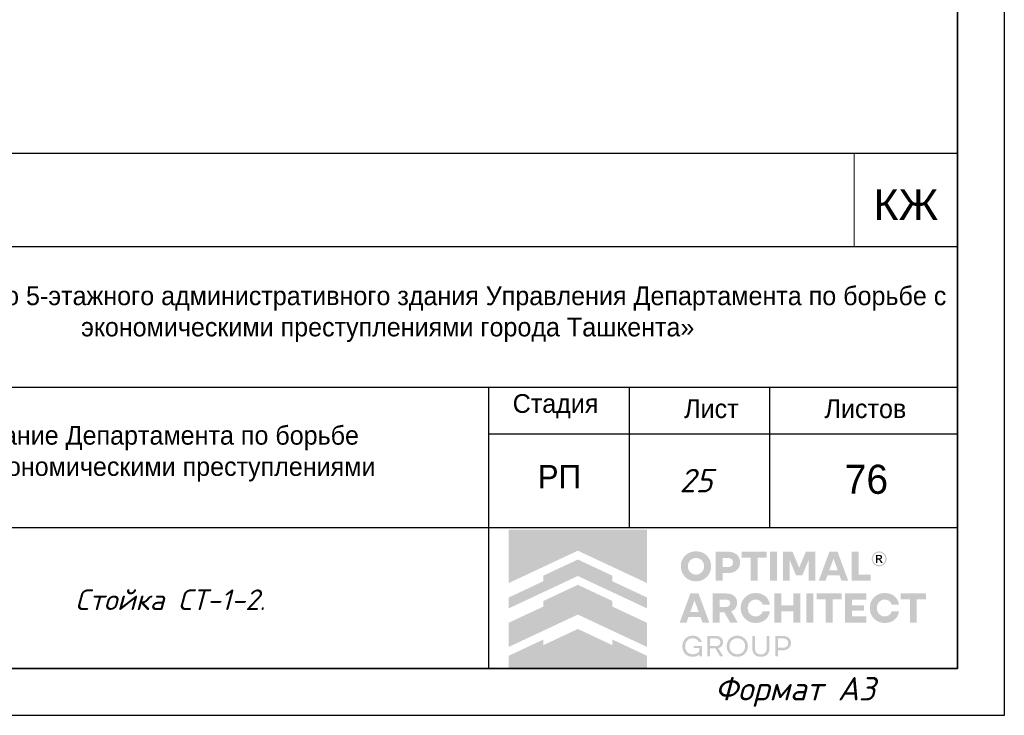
# Model space of a CAD drawing. Header units: millimetres. Extents: x -33345 to 4712671, y -3392 to 121473.
# Tile 296 of 656: x 1625453 to 1635956, y 44501 to 51926. Entities that reach past the tile are written whole.
import ezdxf

# ---------------------------------------------------------------- set-up
doc = ezdxf.new("R2010")
doc.units = ezdxf.units.MM
doc.layers.add('_линия', color=7, linetype='Continuous')
doc.layers.add('Текст', color=7, linetype='Continuous', lineweight=20)
doc.styles.add('_text', font='isocpeui.ttf')
doc.styles.add('ISOCPEUR', font='isocpeui.ttf', dxfattribs={"height": 300})
doc.styles.get("Standard").update_dxf_attribs({"font": 'arial.ttf'})
doc.styles.add('X-U-RW-01$0$StyleROMANS', font='GOTHIC.TTF')
doc.styles.add('Конструктор', font='isocpeui.ttf', dxfattribs={"height": 200})

# ---------------------------------------------------------------- blocks, each defined once
blk = doc.blocks.new('awertgre')
at = {"ltscale": 20}
blk.add_lwpolyline([(-49481172, 24226618), (-49439172, 24226618), (-49439172, 24196918), (-49481172, 24196918)], close=True, dxfattribs=at)
at = {"lineweight": 35}
blk.add_lwpolyline([(-49479172, 24226118), (-49439672, 24226118), (-49439672, 24197418), (-49479172, 24197418)], close=True, dxfattribs=at)
at = {"ltscale": 20, "insert": (-49442261, 24197327), "char_height": 250, "width": 9347.37, "attachment_point": 1, "style": 'ISOCPEUR'}
blk.add_mtext('Формат А3', dxfattribs=at)
blk = doc.blocks.new('logo')
at = {"true_color": 0x90e0ed}
h = blk.add_hatch(color=141, dxfattribs=at)
h.dxf.hatch_style = 1
h.paths.add_polyline_path([(5.672, 5.668), (0.009, 5.668), (0.009, 3.483), (1.425, 4.147), (2.84, 4.81), (4.256, 4.147), (5.672, 3.483)])
at = {"true_color": 0x1f2877}
h = blk.add_hatch(color=166, dxfattribs=at)
h.dxf.hatch_style = 1
h.paths.add_polyline_path([(2.84, 4.449), (1.425, 3.786), (1.425, 3.558), (0.009, 2.894), (0.009, 2.448), (1.425, 3.112), (2.84, 3.775), (4.256, 3.112), (5.672, 2.448), (5.672, 2.894), (4.256, 3.558), (4.256, 3.786)])
h.paths.add_polyline_path([(2.84, 3.415), (1.425, 2.751), (1.425, 2.523), (0.009, 1.86), (0.009, 0.873), (1.425, 1.536), (2.84, 2.199), (4.256, 1.536), (5.672, 0.873), (5.672, 1.86), (4.256, 2.523), (4.256, 2.751)])
h.paths.add_polyline_path([(2.84, 1.611), (1.425, 0.947), (1.425, 1.176), (0.009, 0.512), (0.009, 0.005), (5.672, 0.005), (5.672, 0.512), (4.256, 1.176), (4.256, 0.947)])
at = {"true_color": 0x212121}
h = blk.add_hatch(color=250, dxfattribs=at)
h.dxf.hatch_style = 1
h.paths.add_polyline_path([(8.107, 4.61), (8.086, 4.63), (8.064, 4.649), (8.041, 4.667), (8.017, 4.683), (7.992, 4.699), (7.967, 4.713), (7.94, 4.726), (7.912, 4.738), (7.884, 4.749), (7.855, 4.759), (7.825, 4.766), (7.795, 4.773), (7.763, 4.778), (7.732, 4.782), (7.7, 4.784), (7.667, 4.785), (7.634, 4.784), (7.602, 4.782), (7.571, 4.778), (7.54, 4.773), (7.51, 4.766), (7.48, 4.758), (7.451, 4.749), (7.422, 4.738), (7.394, 4.725), (7.367, 4.712), (7.341, 4.697), (7.316, 4.682), (7.292, 4.665), (7.269, 4.648), (7.247, 4.629), (7.226, 4.609), (7.206, 4.588), (7.187, 4.566), (7.169, 4.544), (7.153, 4.52), (7.137, 4.495), (7.122, 4.47), (7.109, 4.443), (7.097, 4.416), (7.086, 4.387), (7.076, 4.359), (7.068, 4.329), (7.061, 4.299), (7.056, 4.268), (7.053, 4.237), (7.05, 4.205), (7.05, 4.173), (7.05, 4.14), (7.053, 4.108), (7.056, 4.077), (7.061, 4.047), (7.068, 4.016), (7.076, 3.987), (7.086, 3.958), (7.097, 3.93), (7.109, 3.903), (7.122, 3.876), (7.137, 3.85), (7.153, 3.826), (7.169, 3.802), (7.187, 3.779), (7.206, 3.757), (7.226, 3.736), (7.247, 3.716), (7.269, 3.697), (7.292, 3.679), (7.316, 3.662), (7.341, 3.647), (7.367, 3.633), (7.394, 3.619), (7.422, 3.607), (7.451, 3.596), (7.48, 3.587), (7.51, 3.579), (7.54, 3.573), (7.571, 3.568), (7.602, 3.564), (7.634, 3.562), (7.667, 3.561), (7.7, 3.562), (7.732, 3.564), (7.763, 3.568), (7.795, 3.573), (7.825, 3.579), (7.855, 3.587), (7.884, 3.596), (7.912, 3.607), (7.94, 3.619), (7.967, 3.633), (7.992, 3.647), (8.017, 3.662), (8.041, 3.679), (8.064, 3.697), (8.086, 3.716), (8.107, 3.736), (8.127, 3.757), (8.146, 3.779), (8.164, 3.802), (8.181, 3.826), (8.196, 3.85), (8.211, 3.876), (8.224, 3.903), (8.237, 3.93), (8.248, 3.958), (8.257, 3.987), (8.265, 4.016), (8.272, 4.047), (8.277, 4.077), (8.281, 4.108), (8.283, 4.14), (8.284, 4.173), (8.283, 4.205), (8.281, 4.237), (8.277, 4.268), (8.272, 4.299), (8.265, 4.329), (8.257, 4.359), (8.248, 4.387), (8.237, 4.416), (8.224, 4.443), (8.211, 4.47), (8.196, 4.495), (8.181, 4.52), (8.164, 4.544), (8.146, 4.567), (8.127, 4.589)])
h.paths.add_polyline_path([(7.841, 4.464), (7.854, 4.455), (7.867, 4.446), (7.879, 4.436), (7.891, 4.426), (7.902, 4.415), (7.913, 4.403), (7.923, 4.391), (7.933, 4.379), (7.942, 4.366), (7.95, 4.352), (7.958, 4.338), (7.965, 4.324), (7.972, 4.308), (7.977, 4.293), (7.982, 4.277), (7.987, 4.261), (7.99, 4.244), (7.993, 4.228), (7.995, 4.21), (7.996, 4.193), (7.996, 4.175), (7.996, 4.157), (7.995, 4.139), (7.993, 4.121), (7.99, 4.104), (7.987, 4.088), (7.982, 4.071), (7.977, 4.055), (7.972, 4.039), (7.965, 4.024), (7.958, 4.009), (7.95, 3.994), (7.942, 3.981), (7.933, 3.967), (7.923, 3.955), (7.913, 3.942), (7.902, 3.931), (7.891, 3.92), (7.879, 3.909), (7.867, 3.9), (7.854, 3.891), (7.841, 3.882), (7.827, 3.874), (7.813, 3.867), (7.798, 3.86), (7.783, 3.854), (7.767, 3.849), (7.751, 3.844), (7.735, 3.841), (7.718, 3.838), (7.701, 3.836), (7.684, 3.835), (7.667, 3.834), (7.649, 3.835), (7.632, 3.836), (7.615, 3.838), (7.598, 3.841), (7.582, 3.844), (7.566, 3.849), (7.551, 3.854), (7.535, 3.86), (7.521, 3.867), (7.506, 3.874), (7.492, 3.882), (7.479, 3.891), (7.466, 3.9), (7.454, 3.909), (7.442, 3.92), (7.431, 3.931), (7.42, 3.942), (7.41, 3.955), (7.4, 3.967), (7.391, 3.981), (7.383, 3.994), (7.375, 4.009), (7.368, 4.024), (7.362, 4.039), (7.356, 4.055), (7.351, 4.071), (7.347, 4.088), (7.343, 4.104), (7.34, 4.121), (7.338, 4.139), (7.337, 4.157), (7.337, 4.175), (7.337, 4.193), (7.338, 4.21), (7.34, 4.228), (7.343, 4.244), (7.347, 4.261), (7.351, 4.277), (7.356, 4.293), (7.362, 4.308), (7.368, 4.324), (7.375, 4.338), (7.383, 4.352), (7.391, 4.366), (7.4, 4.379), (7.41, 4.391), (7.42, 4.403), (7.431, 4.415), (7.442, 4.426), (7.454, 4.436), (7.466, 4.446), (7.479, 4.455), (7.492, 4.464), (7.506, 4.472), (7.521, 4.479), (7.535, 4.486), (7.551, 4.492), (7.566, 4.497), (7.582, 4.501), (7.598, 4.505), (7.615, 4.508), (7.632, 4.51), (7.649, 4.511), (7.667, 4.511), (7.684, 4.511), (7.701, 4.51), (7.718, 4.508), (7.735, 4.505), (7.751, 4.501), (7.767, 4.497), (7.783, 4.492), (7.798, 4.486), (7.813, 4.479), (7.827, 4.472)], flags=16)
h.paths.add_polyline_path([(9.335, 4.648), (9.319, 4.662), (9.301, 4.675), (9.283, 4.687), (9.264, 4.698), (9.245, 4.709), (9.224, 4.719), (9.203, 4.728), (9.181, 4.736), (9.158, 4.743), (9.134, 4.749), (9.11, 4.755), (9.085, 4.759), (9.059, 4.762), (9.032, 4.765), (9.005, 4.766), (8.977, 4.767), (8.47, 4.767), (8.47, 3.579), (8.75, 3.579), (8.75, 3.898), (8.977, 3.898), (9.005, 3.898), (9.032, 3.9), (9.059, 3.902), (9.085, 3.906), (9.11, 3.91), (9.134, 3.915), (9.158, 3.921), (9.181, 3.928), (9.203, 3.936), (9.224, 3.945), (9.245, 3.954), (9.264, 3.965), (9.283, 3.976), (9.301, 3.988), (9.319, 4.001), (9.335, 4.014), (9.35, 4.029), (9.365, 4.044), (9.379, 4.059), (9.391, 4.076), (9.403, 4.093), (9.414, 4.111), (9.424, 4.13), (9.432, 4.15), (9.44, 4.17), (9.447, 4.191), (9.453, 4.212), (9.458, 4.234), (9.461, 4.257), (9.464, 4.28), (9.466, 4.304), (9.466, 4.329), (9.466, 4.353), (9.464, 4.377), (9.461, 4.401), (9.458, 4.424), (9.453, 4.446), (9.447, 4.468), (9.44, 4.489), (9.432, 4.51), (9.424, 4.53), (9.414, 4.549), (9.403, 4.567), (9.391, 4.585), (9.379, 4.602), (9.365, 4.618), (9.35, 4.633)])
h.paths.add_polyline_path([(8.75, 4.511), (8.959, 4.511), (8.984, 4.511), (9.008, 4.508), (9.031, 4.505), (9.052, 4.499), (9.071, 4.492), (9.09, 4.484), (9.106, 4.474), (9.121, 4.463), (9.135, 4.45), (9.147, 4.436), (9.156, 4.421), (9.165, 4.404), (9.171, 4.387), (9.175, 4.368), (9.178, 4.348), (9.179, 4.327), (9.178, 4.306), (9.175, 4.287), (9.171, 4.268), (9.165, 4.251), (9.156, 4.235), (9.147, 4.22), (9.135, 4.206), (9.121, 4.193), (9.106, 4.182), (9.09, 4.172), (9.071, 4.164), (9.052, 4.157), (9.031, 4.151), (9.008, 4.148), (8.984, 4.145), (8.959, 4.144), (8.75, 4.144)], flags=16)
h.paths.add_polyline_path([(10.558, 4.767), (9.528, 4.767), (9.528, 4.529), (9.904, 4.529), (9.904, 3.579), (10.182, 3.579), (10.182, 4.529), (10.558, 4.529)])
h.paths.add_polyline_path([(10.975, 4.767), (10.695, 4.767), (10.695, 3.579), (10.975, 3.579)])
h.paths.add_polyline_path([(11.611, 4.767), (11.223, 4.767), (11.223, 3.579), (11.498, 3.579), (11.498, 4.426), (11.751, 3.806), (12.012, 3.806), (12.267, 4.426), (12.267, 3.579), (12.542, 3.579), (12.542, 4.767), (12.154, 4.767), (11.882, 4.116)])
h.paths.add_polyline_path([(13.451, 4.767), (13.116, 4.767), (12.68, 3.579), (12.959, 3.579), (13.038, 3.799), (13.529, 3.799), (13.609, 3.579), (13.888, 3.579)])
h.paths.add_polyline_path([(13.285, 4.487), (13.457, 4.01), (13.111, 4.01)], flags=16)
h.paths.add_polyline_path([(14.306, 4.767), (14.026, 4.767), (14.026, 3.579), (14.808, 3.579), (14.808, 3.827), (14.306, 3.827)])
h.paths.add_polyline_path([(15.871, 2.84), (15.857, 2.86), (15.841, 2.879), (15.825, 2.898), (15.808, 2.916), (15.79, 2.933), (15.771, 2.949), (15.752, 2.964), (15.731, 2.978), (15.71, 2.992), (15.688, 3.004), (15.666, 3.016), (15.643, 3.027), (15.619, 3.037), (15.594, 3.046), (15.569, 3.053), (15.543, 3.06), (15.516, 3.066), (15.49, 3.071), (15.462, 3.074), (15.434, 3.077), (15.406, 3.079), (15.377, 3.079), (15.344, 3.078), (15.312, 3.076), (15.281, 3.072), (15.25, 3.067), (15.22, 3.061), (15.191, 3.052), (15.162, 3.043), (15.134, 3.031), (15.106, 3.019), (15.08, 3.005), (15.054, 2.991), (15.03, 2.975), (15.006, 2.958), (14.984, 2.94), (14.962, 2.921), (14.942, 2.901), (14.922, 2.88), (14.903, 2.858), (14.886, 2.835), (14.869, 2.811), (14.854, 2.787), (14.84, 2.761), (14.827, 2.734), (14.815, 2.707), (14.804, 2.679), (14.795, 2.65), (14.787, 2.621), (14.78, 2.591), (14.775, 2.561), (14.772, 2.53), (14.769, 2.499), (14.769, 2.468), (14.769, 2.436), (14.772, 2.405), (14.775, 2.374), (14.78, 2.344), (14.787, 2.314), (14.795, 2.285), (14.804, 2.256), (14.815, 2.228), (14.827, 2.201), (14.84, 2.174), (14.854, 2.149), (14.869, 2.124), (14.886, 2.1), (14.903, 2.077), (14.922, 2.055), (14.942, 2.034), (14.962, 2.014), (14.984, 1.995), (15.006, 1.977), (15.03, 1.96), (15.054, 1.945), (15.08, 1.93), (15.106, 1.916), (15.134, 1.904), (15.162, 1.893), (15.191, 1.883), (15.22, 1.875), (15.25, 1.868), (15.281, 1.863), (15.312, 1.859), (15.344, 1.857), (15.377, 1.856), (15.406, 1.856), (15.434, 1.858), (15.462, 1.861), (15.49, 1.864), (15.516, 1.869), (15.543, 1.875), (15.569, 1.882), (15.594, 1.89), (15.619, 1.898), (15.643, 1.908), (15.666, 1.919), (15.688, 1.931), (15.71, 1.943), (15.731, 1.957), (15.752, 1.971), (15.771, 1.986), (15.79, 2.002), (15.808, 2.019), (15.825, 2.037), (15.841, 2.056), (15.857, 2.075), (15.871, 2.096), (15.885, 2.117), (15.898, 2.139), (15.91, 2.161), (15.921, 2.185), (15.93, 2.209), (15.939, 2.233), (15.947, 2.259), (15.953, 2.284), (15.959, 2.311), (15.964, 2.338), (15.668, 2.338), (15.659, 2.314), (15.649, 2.291), (15.638, 2.269), (15.625, 2.249), (15.61, 2.23), (15.594, 2.213), (15.576, 2.196), (15.557, 2.181), (15.536, 2.168), (15.515, 2.156), (15.493, 2.146), (15.471, 2.138), (15.448, 2.132), (15.424, 2.127), (15.4, 2.125), (15.375, 2.124), (15.358, 2.124), (15.342, 2.125), (15.326, 2.127), (15.31, 2.13), (15.294, 2.134), (15.279, 2.139), (15.264, 2.144), (15.249, 2.15), (15.235, 2.157), (15.221, 2.165), (15.207, 2.173), (15.195, 2.182), (15.182, 2.191), (15.17, 2.201), (15.159, 2.212), (15.148, 2.223), (15.138, 2.235), (15.128, 2.247), (15.119, 2.26), (15.11, 2.273), (15.102, 2.287), (15.094, 2.302), (15.087, 2.316), (15.081, 2.332), (15.075, 2.348), (15.07, 2.364), (15.066, 2.381), (15.062, 2.397), (15.059, 2.414), (15.057, 2.432), (15.056, 2.45), (15.056, 2.468), (15.056, 2.486), (15.057, 2.503), (15.059, 2.521), (15.062, 2.538), (15.066, 2.555), (15.07, 2.571), (15.075, 2.587), (15.081, 2.603), (15.087, 2.619), (15.094, 2.634), (15.102, 2.648), (15.11, 2.662), (15.119, 2.675), (15.128, 2.688), (15.138, 2.7), (15.148, 2.712), (15.159, 2.723), (15.17, 2.734), (15.182, 2.744), (15.195, 2.753), (15.207, 2.762), (15.221, 2.77), (15.235, 2.778), (15.249, 2.785), (15.264, 2.791), (15.279, 2.797), (15.294, 2.801), (15.31, 2.805), (15.326, 2.808), (15.342, 2.81), (15.358, 2.811), (15.375, 2.812), (15.4, 2.811), (15.424, 2.808), (15.448, 2.803), (15.471, 2.797), (15.493, 2.789), (15.515, 2.779), (15.536, 2.767), (15.557, 2.754), (15.576, 2.739), (15.594, 2.722), (15.61, 2.705), (15.625, 2.686), (15.638, 2.666), (15.649, 2.644), (15.659, 2.621), (15.668, 2.597), (15.964, 2.597), (15.959, 2.624), (15.953, 2.651), (15.947, 2.677), (15.939, 2.702), (15.93, 2.726), (15.921, 2.75), (15.91, 2.774), (15.898, 2.796), (15.885, 2.818)])
h.paths.add_polyline_path([(14.632, 3.061), (13.76, 3.061), (13.76, 1.874), (14.632, 1.874), (14.632, 2.122), (14.04, 2.122), (14.04, 2.359), (14.528, 2.359), (14.528, 2.572), (14.04, 2.572), (14.04, 2.813), (14.632, 2.813)])
h.paths.add_polyline_path([(13.624, 3.061), (12.593, 3.061), (12.593, 2.824), (12.969, 2.824), (12.969, 1.874), (13.248, 1.874), (13.248, 2.824), (13.624, 2.824)])
h.paths.add_polyline_path([(12.457, 3.061), (12.177, 3.061), (12.177, 1.874), (12.457, 1.874)])
h.paths.add_polyline_path([(11.929, 3.061), (11.648, 3.061), (11.648, 2.572), (11.147, 2.572), (11.147, 3.061), (10.867, 3.061), (10.867, 1.874), (11.147, 1.874), (11.147, 2.329), (11.648, 2.329), (11.648, 1.874), (11.929, 1.874)])
h.paths.add_polyline_path([(10.624, 2.796), (10.611, 2.818), (10.597, 2.84), (10.583, 2.86), (10.567, 2.879), (10.551, 2.898), (10.534, 2.916), (10.516, 2.933), (10.497, 2.949), (10.477, 2.964), (10.457, 2.978), (10.436, 2.992), (10.414, 3.004), (10.392, 3.016), (10.368, 3.027), (10.344, 3.037), (10.32, 3.046), (10.294, 3.053), (10.269, 3.06), (10.242, 3.066), (10.215, 3.071), (10.188, 3.074), (10.16, 3.077), (10.132, 3.079), (10.103, 3.079), (10.07, 3.078), (10.038, 3.076), (10.007, 3.072), (9.976, 3.067), (9.946, 3.061), (9.917, 3.052), (9.888, 3.043), (9.86, 3.031), (9.832, 3.019), (9.806, 3.005), (9.78, 2.991), (9.756, 2.975), (9.732, 2.958), (9.71, 2.94), (9.688, 2.921), (9.667, 2.901), (9.648, 2.88), (9.629, 2.858), (9.612, 2.835), (9.595, 2.811), (9.58, 2.787), (9.566, 2.761), (9.553, 2.734), (9.541, 2.707), (9.53, 2.679), (9.52, 2.65), (9.512, 2.621), (9.506, 2.591), (9.501, 2.561), (9.497, 2.53), (9.495, 2.499), (9.494, 2.468), (9.495, 2.436), (9.497, 2.405), (9.501, 2.374), (9.506, 2.344), (9.512, 2.314), (9.52, 2.285), (9.53, 2.256), (9.541, 2.228), (9.553, 2.201), (9.566, 2.174), (9.58, 2.149), (9.595, 2.124), (9.612, 2.1), (9.629, 2.077), (9.648, 2.055), (9.667, 2.034), (9.688, 2.014), (9.71, 1.995), (9.732, 1.977), (9.756, 1.96), (9.78, 1.945), (9.806, 1.93), (9.832, 1.916), (9.86, 1.904), (9.888, 1.893), (9.917, 1.883), (9.946, 1.875), (9.976, 1.868), (10.007, 1.863), (10.038, 1.859), (10.07, 1.857), (10.103, 1.856), (10.132, 1.856), (10.16, 1.858), (10.188, 1.861), (10.215, 1.864), (10.242, 1.869), (10.269, 1.875), (10.294, 1.882), (10.32, 1.89), (10.344, 1.898), (10.368, 1.908), (10.392, 1.919), (10.414, 1.931), (10.436, 1.943), (10.457, 1.957), (10.477, 1.971), (10.497, 1.986), (10.516, 2.002), (10.534, 2.019), (10.551, 2.037), (10.567, 2.056), (10.583, 2.075), (10.597, 2.096), (10.611, 2.117), (10.624, 2.139), (10.636, 2.161), (10.646, 2.185), (10.656, 2.209), (10.665, 2.233), (10.673, 2.259), (10.679, 2.284), (10.685, 2.311), (10.689, 2.338), (10.393, 2.338), (10.385, 2.314), (10.375, 2.291), (10.364, 2.269), (10.351, 2.249), (10.336, 2.23), (10.32, 2.213), (10.302, 2.196), (10.282, 2.181), (10.262, 2.168), (10.241, 2.156), (10.219, 2.146), (10.197, 2.138), (10.174, 2.132), (10.15, 2.127), (10.126, 2.125), (10.101, 2.124), (10.084, 2.124), (10.068, 2.125), (10.052, 2.127), (10.036, 2.13), (10.02, 2.134), (10.005, 2.139), (9.99, 2.144), (9.975, 2.15), (9.961, 2.157), (9.947, 2.165), (9.933, 2.173), (9.92, 2.182), (9.908, 2.191), (9.896, 2.201), (9.885, 2.212), (9.874, 2.223), (9.864, 2.235), (9.854, 2.247), (9.844, 2.26), (9.836, 2.273), (9.828, 2.287), (9.82, 2.302), (9.813, 2.316), (9.806, 2.332), (9.801, 2.348), (9.796, 2.364), (9.791, 2.381), (9.788, 2.397), (9.785, 2.414), (9.783, 2.432), (9.782, 2.45), (9.782, 2.468), (9.782, 2.486), (9.783, 2.503), (9.785, 2.521), (9.788, 2.538), (9.791, 2.555), (9.796, 2.571), (9.801, 2.587), (9.806, 2.603), (9.813, 2.619), (9.82, 2.634), (9.828, 2.648), (9.836, 2.662), (9.844, 2.675), (9.854, 2.688), (9.864, 2.7), (9.874, 2.712), (9.885, 2.723), (9.896, 2.734), (9.908, 2.744), (9.92, 2.753), (9.933, 2.762), (9.947, 2.77), (9.961, 2.778), (9.975, 2.785), (9.99, 2.791), (10.005, 2.797), (10.02, 2.801), (10.036, 2.805), (10.052, 2.808), (10.068, 2.81), (10.084, 2.811), (10.101, 2.812), (10.126, 2.811), (10.15, 2.808), (10.174, 2.803), (10.197, 2.797), (10.219, 2.789), (10.241, 2.779), (10.262, 2.767), (10.282, 2.754), (10.302, 2.739), (10.32, 2.722), (10.336, 2.705), (10.351, 2.686), (10.364, 2.666), (10.375, 2.644), (10.385, 2.621), (10.393, 2.597), (10.689, 2.597), (10.685, 2.624), (10.679, 2.651), (10.673, 2.677), (10.665, 2.702), (10.656, 2.726), (10.646, 2.75), (10.636, 2.774)])
h.paths.add_polyline_path([(9.251, 2.936), (9.221, 2.962), (9.189, 2.986), (9.153, 3.006), (9.113, 3.023), (9.07, 3.037), (9.024, 3.047), (8.974, 3.055), (8.921, 3.06), (8.865, 3.061), (8.347, 3.061), (8.347, 1.874), (8.628, 1.874), (8.628, 2.294), (8.826, 2.294), (9.057, 1.874), (9.372, 1.874), (9.108, 2.335), (9.136, 2.346), (9.162, 2.359), (9.187, 2.374), (9.21, 2.39), (9.231, 2.407), (9.25, 2.425), (9.268, 2.445), (9.284, 2.466), (9.299, 2.488), (9.311, 2.512), (9.322, 2.537), (9.33, 2.563), (9.337, 2.59), (9.342, 2.619), (9.345, 2.649), (9.346, 2.68), (9.344, 2.725), (9.338, 2.766), (9.328, 2.805), (9.315, 2.842), (9.297, 2.876), (9.276, 2.907)])
h.paths.add_polyline_path([(8.949, 2.802), (8.967, 2.796), (8.984, 2.789), (8.999, 2.781), (9.012, 2.772), (9.024, 2.761), (9.035, 2.75), (9.044, 2.737), (9.051, 2.724), (9.056, 2.709), (9.06, 2.693), (9.063, 2.677), (9.064, 2.659), (9.063, 2.642), (9.06, 2.626), (9.056, 2.61), (9.051, 2.596), (9.044, 2.582), (9.035, 2.57), (9.024, 2.559), (9.012, 2.548), (8.999, 2.539), (8.984, 2.531), (8.967, 2.524), (8.949, 2.518), (8.93, 2.514), (8.909, 2.511), (8.887, 2.509), (8.863, 2.508), (8.628, 2.508), (8.628, 2.812), (8.863, 2.812), (8.887, 2.811), (8.909, 2.809), (8.93, 2.806)], flags=16)
h.paths.add_polyline_path([(7.773, 3.061), (7.438, 3.061), (7.002, 1.874), (7.28, 1.874), (7.36, 2.093), (7.851, 2.093), (7.931, 1.874), (8.209, 1.874)])
h.paths.add_polyline_path([(7.606, 2.781), (7.778, 2.304), (7.433, 2.304)], flags=16)
h.paths.add_polyline_path([(17.059, 3.061), (16.029, 3.061), (16.029, 2.824), (16.405, 2.824), (16.405, 1.874), (16.683, 1.874), (16.683, 2.824), (17.059, 2.824)])
at = {"true_color": 0xa7a9ac}
h = blk.add_hatch(color=253, dxfattribs=at)
h.dxf.hatch_style = 1
h.paths.add_polyline_path([(15.277, 4.754), (15.255, 4.763), (15.232, 4.77), (15.208, 4.776), (15.185, 4.779), (15.164, 4.781), (15.162, 4.781), (15.138, 4.781), (15.127, 4.78), (15.114, 4.779), (15.101, 4.777), (15.088, 4.775), (15.076, 4.772), (15.063, 4.769), (15.05, 4.765), (15.038, 4.76), (15.026, 4.755), (14.997, 4.739), (14.969, 4.721), (14.945, 4.701), (14.923, 4.679), (14.903, 4.654), (14.886, 4.628), (14.872, 4.599), (14.86, 4.567), (14.856, 4.553), (14.853, 4.539), (14.85, 4.525), (14.848, 4.51), (14.847, 4.496), (14.847, 4.481), (14.847, 4.466), (14.848, 4.452), (14.851, 4.426), (14.857, 4.402), (14.864, 4.378), (14.873, 4.355), (14.884, 4.333), (14.896, 4.312), (14.911, 4.291), (14.928, 4.272), (14.94, 4.259), (14.954, 4.247), (14.968, 4.236), (14.982, 4.225), (14.997, 4.216), (15.013, 4.207), (15.029, 4.2), (15.046, 4.193), (15.064, 4.187), (15.082, 4.182), (15.1, 4.179), (15.119, 4.176), (15.14, 4.175), (15.16, 4.175), (15.181, 4.176), (15.202, 4.179), (15.222, 4.183), (15.241, 4.188), (15.26, 4.195), (15.279, 4.203), (15.297, 4.212), (15.314, 4.222), (15.331, 4.234), (15.347, 4.247), (15.364, 4.263), (15.38, 4.28), (15.395, 4.298), (15.408, 4.317), (15.419, 4.337), (15.429, 4.358), (15.437, 4.38), (15.444, 4.403), (15.448, 4.418), (15.45, 4.433), (15.452, 4.448), (15.453, 4.463), (15.454, 4.466), (15.454, 4.49), (15.453, 4.501), (15.45, 4.523), (15.446, 4.544), (15.441, 4.565), (15.434, 4.586), (15.426, 4.605), (15.416, 4.624), (15.405, 4.643), (15.392, 4.661), (15.38, 4.676), (15.368, 4.69), (15.354, 4.703), (15.34, 4.715), (15.326, 4.726), (15.31, 4.736), (15.294, 4.745)])
h.paths.add_polyline_path([(15.249, 4.711), (15.292, 4.687), (15.329, 4.657), (15.36, 4.619), (15.383, 4.576), (15.398, 4.529), (15.403, 4.478), (15.398, 4.427), (15.383, 4.379), (15.36, 4.336), (15.329, 4.299), (15.291, 4.268), (15.248, 4.245), (15.2, 4.23), (15.149, 4.225), (15.099, 4.23), (15.051, 4.245), (15.009, 4.268), (14.971, 4.299), (14.941, 4.337), (14.917, 4.38), (14.903, 4.427), (14.897, 4.478), (14.903, 4.529), (14.917, 4.576), (14.941, 4.619), (14.972, 4.657), (15.009, 4.688), (15.052, 4.711), (15.099, 4.726), (15.15, 4.731), (15.201, 4.726)], flags=16)
h.paths.add_polyline_path([(15.197, 4.632), (15.209, 4.629), (15.219, 4.625), (15.227, 4.621), (15.235, 4.616), (15.242, 4.61), (15.249, 4.603), (15.254, 4.596), (15.259, 4.587), (15.263, 4.578), (15.267, 4.565), (15.269, 4.553), (15.269, 4.541), (15.267, 4.529), (15.264, 4.518), (15.259, 4.507), (15.252, 4.496), (15.244, 4.486), (15.238, 4.48), (15.232, 4.475), (15.225, 4.471), (15.218, 4.467), (15.211, 4.464), (15.203, 4.461), (15.196, 4.459), (15.187, 4.458), (15.177, 4.456), (15.177, 4.456), (15.189, 4.449), (15.197, 4.445), (15.203, 4.439), (15.209, 4.433), (15.215, 4.426), (15.226, 4.413), (15.235, 4.399), (15.245, 4.386), (15.254, 4.372), (15.29, 4.313), (15.291, 4.311), (15.289, 4.31), (15.23, 4.31), (15.226, 4.312), (15.182, 4.389), (15.157, 4.425), (15.152, 4.43), (15.147, 4.435), (15.141, 4.439), (15.135, 4.442), (15.129, 4.445), (15.122, 4.447), (15.115, 4.448), (15.107, 4.448), (15.072, 4.449), (15.07, 4.449), (15.07, 4.311), (15.018, 4.311), (15.018, 4.636), (15.02, 4.637), (15.161, 4.635), (15.173, 4.635), (15.185, 4.634)], flags=0)
h.paths.add_polyline_path([(15.178, 4.588), (15.187, 4.584), (15.196, 4.579), (15.2, 4.576), (15.203, 4.572), (15.206, 4.568), (15.209, 4.564), (15.211, 4.559), (15.212, 4.554), (15.213, 4.549), (15.213, 4.544), (15.213, 4.538), (15.212, 4.533), (15.211, 4.528), (15.209, 4.523), (15.206, 4.518), (15.203, 4.514), (15.199, 4.51), (15.195, 4.506), (15.19, 4.503), (15.184, 4.5), (15.178, 4.499), (15.173, 4.497), (15.161, 4.495), (15.15, 4.494), (15.138, 4.494), (15.127, 4.494), (15.074, 4.493), (15.071, 4.493), (15.071, 4.592), (15.096, 4.592), (15.159, 4.591), (15.169, 4.59)], flags=0)
h.paths.add_polyline_path([(15.267, 4.565), (15.263, 4.578), (15.259, 4.587), (15.254, 4.596), (15.249, 4.603), (15.242, 4.61), (15.235, 4.616), (15.227, 4.621), (15.219, 4.625), (15.209, 4.629), (15.197, 4.632), (15.185, 4.634), (15.173, 4.635), (15.161, 4.635), (15.02, 4.637), (15.018, 4.636), (15.018, 4.311), (15.07, 4.311), (15.07, 4.449), (15.072, 4.449), (15.107, 4.448), (15.115, 4.448), (15.122, 4.447), (15.129, 4.445), (15.135, 4.442), (15.141, 4.439), (15.147, 4.435), (15.152, 4.43), (15.157, 4.425), (15.182, 4.389), (15.226, 4.312), (15.23, 4.31), (15.289, 4.31), (15.291, 4.311), (15.29, 4.313), (15.254, 4.372), (15.245, 4.386), (15.235, 4.399), (15.226, 4.413), (15.215, 4.426), (15.209, 4.433), (15.203, 4.439), (15.197, 4.445), (15.189, 4.449), (15.177, 4.456), (15.187, 4.458), (15.196, 4.459), (15.203, 4.461), (15.211, 4.464), (15.218, 4.467), (15.225, 4.471), (15.232, 4.475), (15.238, 4.48), (15.244, 4.486), (15.252, 4.496), (15.259, 4.507), (15.264, 4.518), (15.267, 4.529), (15.269, 4.541), (15.269, 4.553)], flags=0)
h = blk.add_hatch(color=253, dxfattribs=at)
h.dxf.hatch_style = 1
h.paths.add_polyline_path([(15.242, 4.61), (15.235, 4.616), (15.227, 4.621), (15.219, 4.625), (15.209, 4.629), (15.197, 4.632), (15.185, 4.634), (15.173, 4.635), (15.161, 4.635), (15.02, 4.637), (15.018, 4.636), (15.018, 4.311), (15.07, 4.311), (15.07, 4.449), (15.072, 4.449), (15.107, 4.448), (15.115, 4.448), (15.122, 4.447), (15.129, 4.445), (15.135, 4.442), (15.141, 4.439), (15.147, 4.435), (15.152, 4.43), (15.157, 4.425), (15.182, 4.389), (15.226, 4.312), (15.23, 4.31), (15.289, 4.31), (15.291, 4.311), (15.29, 4.313), (15.254, 4.372), (15.245, 4.386), (15.235, 4.399), (15.226, 4.413), (15.215, 4.426), (15.209, 4.433), (15.203, 4.439), (15.197, 4.445), (15.189, 4.449), (15.177, 4.456), (15.187, 4.458), (15.196, 4.459), (15.203, 4.461), (15.211, 4.464), (15.218, 4.467), (15.225, 4.471), (15.232, 4.475), (15.238, 4.48), (15.244, 4.486), (15.252, 4.496), (15.259, 4.507), (15.264, 4.518), (15.267, 4.529), (15.269, 4.541), (15.269, 4.553), (15.267, 4.565), (15.263, 4.578), (15.259, 4.587), (15.254, 4.596), (15.249, 4.603)])
h.paths.add_polyline_path([(15.169, 4.59), (15.178, 4.588), (15.187, 4.584), (15.196, 4.579), (15.2, 4.576), (15.203, 4.572), (15.206, 4.568), (15.209, 4.564), (15.211, 4.559), (15.212, 4.554), (15.213, 4.549), (15.213, 4.544), (15.213, 4.538), (15.212, 4.533), (15.211, 4.528), (15.209, 4.523), (15.206, 4.518), (15.203, 4.514), (15.199, 4.51), (15.195, 4.506), (15.19, 4.503), (15.184, 4.5), (15.178, 4.499), (15.173, 4.497), (15.161, 4.495), (15.15, 4.494), (15.138, 4.494), (15.127, 4.494), (15.074, 4.493), (15.071, 4.493), (15.071, 4.592), (15.096, 4.592), (15.159, 4.591)], flags=16)
h = blk.add_hatch(color=253, dxfattribs=at)
h.dxf.hatch_style = 1
h.paths.add_polyline_path([(7.824, 1.219), (7.813, 1.23), (7.803, 1.24), (7.791, 1.249), (7.78, 1.258), (7.768, 1.267), (7.756, 1.275), (7.743, 1.283), (7.73, 1.29), (7.716, 1.297), (7.703, 1.303), (7.688, 1.309), (7.674, 1.314), (7.659, 1.319), (7.644, 1.323), (7.628, 1.326), (7.613, 1.329), (7.597, 1.332), (7.581, 1.334), (7.564, 1.335), (7.547, 1.336), (7.53, 1.336), (7.506, 1.335), (7.483, 1.334), (7.461, 1.331), (7.439, 1.328), (7.417, 1.323), (7.396, 1.317), (7.376, 1.31), (7.356, 1.302), (7.337, 1.293), (7.319, 1.284), (7.301, 1.273), (7.284, 1.262), (7.268, 1.25), (7.253, 1.237), (7.238, 1.224), (7.224, 1.21), (7.211, 1.195), (7.199, 1.179), (7.187, 1.163), (7.176, 1.146), (7.166, 1.129), (7.157, 1.11), (7.149, 1.092), (7.141, 1.073), (7.134, 1.053), (7.128, 1.033), (7.124, 1.012), (7.119, 0.991), (7.116, 0.97), (7.114, 0.949), (7.113, 0.927), (7.112, 0.904), (7.113, 0.88), (7.114, 0.857), (7.116, 0.834), (7.12, 0.811), (7.124, 0.789), (7.129, 0.768), (7.135, 0.747), (7.142, 0.727), (7.15, 0.707), (7.159, 0.688), (7.168, 0.67), (7.178, 0.652), (7.189, 0.636), (7.201, 0.62), (7.214, 0.605), (7.227, 0.59), (7.241, 0.577), (7.255, 0.564), (7.271, 0.552), (7.286, 0.54), (7.303, 0.53), (7.32, 0.52), (7.338, 0.511), (7.357, 0.503), (7.376, 0.496), (7.396, 0.49), (7.416, 0.485), (7.436, 0.48), (7.458, 0.477), (7.479, 0.475), (7.501, 0.473), (7.524, 0.473), (7.546, 0.473), (7.567, 0.474), (7.588, 0.476), (7.608, 0.479), (7.627, 0.483), (7.646, 0.488), (7.664, 0.493), (7.682, 0.5), (7.699, 0.507), (7.716, 0.514), (7.732, 0.523), (7.747, 0.532), (7.761, 0.541), (7.775, 0.551), (7.789, 0.562), (7.802, 0.574), (7.802, 0.485), (7.911, 0.485), (7.911, 0.921), (7.578, 0.921), (7.578, 0.827), (7.802, 0.827), (7.802, 0.709), (7.794, 0.695), (7.785, 0.681), (7.774, 0.668), (7.763, 0.656), (7.75, 0.645), (7.735, 0.634), (7.72, 0.624), (7.703, 0.615), (7.685, 0.606), (7.666, 0.599), (7.647, 0.593), (7.627, 0.588), (7.606, 0.584), (7.585, 0.581), (7.563, 0.58), (7.54, 0.579), (7.522, 0.579), (7.505, 0.58), (7.488, 0.582), (7.472, 0.585), (7.456, 0.588), (7.441, 0.592), (7.425, 0.597), (7.411, 0.602), (7.396, 0.608), (7.383, 0.615), (7.369, 0.622), (7.357, 0.63), (7.345, 0.639), (7.333, 0.648), (7.322, 0.658), (7.311, 0.668), (7.301, 0.679), (7.292, 0.69), (7.283, 0.702), (7.275, 0.715), (7.267, 0.728), (7.26, 0.741), (7.253, 0.756), (7.247, 0.77), (7.242, 0.786), (7.237, 0.801), (7.234, 0.817), (7.23, 0.834), (7.228, 0.851), (7.226, 0.868), (7.225, 0.886), (7.225, 0.904), (7.225, 0.921), (7.226, 0.938), (7.228, 0.954), (7.23, 0.97), (7.233, 0.986), (7.236, 1.001), (7.24, 1.016), (7.245, 1.031), (7.25, 1.046), (7.256, 1.06), (7.262, 1.074), (7.27, 1.087), (7.277, 1.099), (7.285, 1.112), (7.294, 1.123), (7.304, 1.135), (7.314, 1.145), (7.324, 1.155), (7.335, 1.165), (7.347, 1.174), (7.359, 1.182), (7.371, 1.19), (7.385, 1.197), (7.398, 1.204), (7.412, 1.21), (7.427, 1.215), (7.442, 1.22), (7.458, 1.223), (7.474, 1.226), (7.49, 1.228), (7.508, 1.229), (7.525, 1.23), (7.547, 1.229), (7.569, 1.227), (7.59, 1.224), (7.61, 1.219), (7.629, 1.214), (7.648, 1.207), (7.667, 1.199), (7.684, 1.189), (7.701, 1.178), (7.716, 1.166), (7.73, 1.154), (7.743, 1.14), (7.755, 1.125), (7.765, 1.109), (7.775, 1.091), (7.783, 1.073), (7.908, 1.073), (7.903, 1.089), (7.897, 1.104), (7.891, 1.118), (7.884, 1.132), (7.877, 1.146), (7.869, 1.159), (7.861, 1.172), (7.852, 1.185), (7.843, 1.197), (7.834, 1.208)])
h.paths.add_polyline_path([(8.756, 1.163), (8.751, 1.175), (8.746, 1.187), (8.74, 1.198), (8.733, 1.208), (8.725, 1.219), (8.717, 1.229), (8.709, 1.238), (8.7, 1.247), (8.69, 1.255), (8.68, 1.263), (8.669, 1.271), (8.658, 1.278), (8.646, 1.285), (8.634, 1.291), (8.621, 1.296), (8.608, 1.301), (8.594, 1.306), (8.579, 1.31), (8.565, 1.314), (8.549, 1.317), (8.534, 1.319), (8.517, 1.321), (8.501, 1.322), (8.484, 1.323), (8.466, 1.323), (8.136, 1.323), (8.136, 0.485), (8.245, 0.485), (8.245, 0.814), (8.464, 0.814), (8.654, 0.485), (8.783, 0.485), (8.579, 0.828), (8.602, 0.835), (8.623, 0.843), (8.643, 0.853), (8.662, 0.863), (8.679, 0.875), (8.695, 0.888), (8.709, 0.902), (8.723, 0.917), (8.734, 0.933), (8.744, 0.95), (8.753, 0.968), (8.76, 0.986), (8.766, 1.006), (8.769, 1.026), (8.772, 1.047), (8.773, 1.07), (8.772, 1.084), (8.771, 1.098), (8.77, 1.112), (8.767, 1.125), (8.764, 1.138), (8.761, 1.151)])
h.paths.add_polyline_path([(8.245, 1.223), (8.455, 1.223), (8.479, 1.223), (8.501, 1.221), (8.522, 1.218), (8.541, 1.213), (8.56, 1.207), (8.577, 1.2), (8.592, 1.192), (8.606, 1.182), (8.619, 1.171), (8.63, 1.159), (8.639, 1.146), (8.647, 1.132), (8.653, 1.117), (8.657, 1.101), (8.659, 1.084), (8.66, 1.066), (8.659, 1.047), (8.657, 1.03), (8.653, 1.014), (8.647, 0.999), (8.639, 0.985), (8.63, 0.972), (8.619, 0.96), (8.606, 0.949), (8.592, 0.94), (8.577, 0.931), (8.56, 0.924), (8.541, 0.918), (8.522, 0.914), (8.501, 0.911), (8.479, 0.909), (8.455, 0.908), (8.245, 0.908)], flags=16)
h.paths.add_polyline_path([(9.702, 1.165), (9.689, 1.181), (9.676, 1.197), (9.662, 1.212), (9.647, 1.226), (9.631, 1.239), (9.615, 1.252), (9.598, 1.263), (9.581, 1.274), (9.563, 1.285), (9.544, 1.294), (9.525, 1.303), (9.505, 1.311), (9.484, 1.317), (9.464, 1.323), (9.443, 1.328), (9.421, 1.331), (9.399, 1.334), (9.377, 1.336), (9.355, 1.336), (9.332, 1.336), (9.31, 1.334), (9.288, 1.331), (9.266, 1.328), (9.245, 1.323), (9.225, 1.317), (9.204, 1.311), (9.184, 1.303), (9.165, 1.294), (9.146, 1.285), (9.128, 1.274), (9.111, 1.263), (9.094, 1.252), (9.078, 1.239), (9.062, 1.226), (9.047, 1.212), (9.033, 1.197), (9.02, 1.181), (9.007, 1.165), (8.995, 1.148), (8.984, 1.131), (8.974, 1.113), (8.965, 1.094), (8.956, 1.075), (8.948, 1.055), (8.941, 1.034), (8.936, 1.014), (8.931, 0.993), (8.928, 0.971), (8.925, 0.949), (8.923, 0.927), (8.923, 0.904), (8.923, 0.882), (8.925, 0.859), (8.928, 0.838), (8.931, 0.816), (8.936, 0.795), (8.941, 0.774), (8.948, 0.754), (8.956, 0.734), (8.965, 0.715), (8.974, 0.696), (8.984, 0.678), (8.995, 0.66), (9.007, 0.644), (9.02, 0.628), (9.033, 0.612), (9.047, 0.597), (9.062, 0.583), (9.078, 0.57), (9.094, 0.557), (9.111, 0.545), (9.128, 0.534), (9.146, 0.524), (9.165, 0.514), (9.184, 0.506), (9.204, 0.498), (9.225, 0.491), (9.245, 0.486), (9.266, 0.481), (9.288, 0.477), (9.31, 0.475), (9.332, 0.473), (9.355, 0.473), (9.377, 0.473), (9.399, 0.475), (9.421, 0.477), (9.443, 0.481), (9.464, 0.486), (9.484, 0.491), (9.505, 0.498), (9.525, 0.506), (9.544, 0.514), (9.563, 0.524), (9.581, 0.534), (9.598, 0.545), (9.615, 0.557), (9.631, 0.57), (9.647, 0.583), (9.662, 0.597), (9.676, 0.612), (9.689, 0.628), (9.702, 0.644), (9.714, 0.66), (9.725, 0.678), (9.735, 0.696), (9.744, 0.715), (9.753, 0.734), (9.761, 0.754), (9.768, 0.774), (9.773, 0.795), (9.778, 0.816), (9.782, 0.838), (9.784, 0.859), (9.786, 0.882), (9.786, 0.904), (9.786, 0.927), (9.784, 0.949), (9.782, 0.971), (9.778, 0.993), (9.773, 1.014), (9.768, 1.034), (9.761, 1.055), (9.753, 1.075), (9.744, 1.094), (9.735, 1.113), (9.725, 1.131), (9.714, 1.148)])
h.paths.add_polyline_path([(9.126, 1.137), (9.136, 1.148), (9.148, 1.158), (9.16, 1.167), (9.172, 1.176), (9.185, 1.184), (9.198, 1.192), (9.212, 1.199), (9.227, 1.205), (9.242, 1.211), (9.257, 1.216), (9.272, 1.22), (9.288, 1.223), (9.304, 1.226), (9.321, 1.228), (9.337, 1.229), (9.355, 1.23), (9.372, 1.229), (9.388, 1.228), (9.405, 1.226), (9.421, 1.223), (9.437, 1.22), (9.452, 1.216), (9.467, 1.211), (9.482, 1.205), (9.497, 1.199), (9.511, 1.192), (9.524, 1.184), (9.537, 1.176), (9.549, 1.167), (9.561, 1.158), (9.573, 1.148), (9.583, 1.137), (9.594, 1.126), (9.604, 1.114), (9.613, 1.102), (9.621, 1.089), (9.629, 1.076), (9.637, 1.063), (9.644, 1.048), (9.65, 1.034), (9.655, 1.019), (9.66, 1.003), (9.664, 0.988), (9.668, 0.972), (9.67, 0.955), (9.672, 0.939), (9.673, 0.922), (9.674, 0.904), (9.673, 0.887), (9.672, 0.87), (9.67, 0.853), (9.668, 0.837), (9.664, 0.821), (9.66, 0.805), (9.655, 0.79), (9.65, 0.775), (9.644, 0.76), (9.637, 0.746), (9.629, 0.732), (9.621, 0.719), (9.613, 0.707), (9.604, 0.694), (9.594, 0.683), (9.583, 0.672), (9.573, 0.661), (9.561, 0.651), (9.549, 0.641), (9.537, 0.633), (9.524, 0.624), (9.511, 0.617), (9.497, 0.61), (9.482, 0.603), (9.467, 0.598), (9.452, 0.593), (9.437, 0.589), (9.421, 0.585), (9.405, 0.582), (9.388, 0.581), (9.372, 0.579), (9.355, 0.579), (9.337, 0.579), (9.321, 0.581), (9.304, 0.582), (9.288, 0.585), (9.272, 0.589), (9.257, 0.593), (9.242, 0.598), (9.227, 0.603), (9.212, 0.61), (9.198, 0.617), (9.185, 0.624), (9.172, 0.633), (9.16, 0.641), (9.148, 0.651), (9.136, 0.661), (9.126, 0.672), (9.115, 0.683), (9.105, 0.694), (9.096, 0.707), (9.088, 0.719), (9.08, 0.732), (9.072, 0.746), (9.065, 0.76), (9.059, 0.775), (9.054, 0.79), (9.049, 0.805), (9.045, 0.821), (9.041, 0.837), (9.039, 0.853), (9.037, 0.87), (9.036, 0.887), (9.035, 0.904), (9.036, 0.922), (9.037, 0.939), (9.039, 0.955), (9.041, 0.972), (9.045, 0.988), (9.049, 1.003), (9.054, 1.019), (9.059, 1.034), (9.065, 1.048), (9.072, 1.063), (9.08, 1.076), (9.088, 1.089), (9.096, 1.102), (9.105, 1.114), (9.115, 1.126)], flags=16)
h.paths.add_polyline_path([(10.079, 1.323), (9.97, 1.323), (9.97, 0.817), (9.97, 0.797), (9.972, 0.778), (9.973, 0.759), (9.976, 0.741), (9.979, 0.723), (9.983, 0.705), (9.988, 0.689), (9.994, 0.672), (10, 0.656), (10.007, 0.641), (10.015, 0.627), (10.023, 0.613), (10.032, 0.6), (10.042, 0.587), (10.052, 0.575), (10.063, 0.564), (10.074, 0.553), (10.086, 0.543), (10.099, 0.534), (10.113, 0.525), (10.127, 0.517), (10.141, 0.51), (10.156, 0.503), (10.172, 0.496), (10.189, 0.491), (10.205, 0.486), (10.223, 0.482), (10.241, 0.479), (10.259, 0.476), (10.278, 0.474), (10.298, 0.473), (10.318, 0.473), (10.338, 0.473), (10.358, 0.474), (10.377, 0.476), (10.395, 0.479), (10.413, 0.482), (10.43, 0.486), (10.447, 0.491), (10.464, 0.496), (10.479, 0.503), (10.495, 0.51), (10.509, 0.517), (10.523, 0.525), (10.536, 0.534), (10.549, 0.543), (10.561, 0.553), (10.573, 0.564), (10.583, 0.575), (10.593, 0.587), (10.603, 0.6), (10.612, 0.613), (10.62, 0.627), (10.628, 0.641), (10.635, 0.656), (10.641, 0.672), (10.646, 0.689), (10.651, 0.705), (10.655, 0.723), (10.659, 0.741), (10.661, 0.759), (10.663, 0.778), (10.664, 0.797), (10.665, 0.817), (10.665, 1.323), (10.556, 1.323), (10.556, 0.817), (10.555, 0.788), (10.552, 0.761), (10.547, 0.736), (10.54, 0.713), (10.531, 0.691), (10.521, 0.671), (10.508, 0.653), (10.494, 0.636), (10.477, 0.621), (10.46, 0.608), (10.44, 0.597), (10.419, 0.589), (10.396, 0.582), (10.372, 0.577), (10.346, 0.574), (10.318, 0.573), (10.29, 0.574), (10.264, 0.577), (10.24, 0.582), (10.217, 0.589), (10.196, 0.597), (10.176, 0.608), (10.158, 0.621), (10.142, 0.636), (10.127, 0.653), (10.114, 0.671), (10.103, 0.691), (10.095, 0.713), (10.088, 0.736), (10.083, 0.761), (10.08, 0.788), (10.079, 0.817)])
h.paths.add_polyline_path([(11.497, 1.203), (11.488, 1.214), (11.479, 1.225), (11.469, 1.235), (11.459, 1.245), (11.448, 1.254), (11.437, 1.262), (11.425, 1.27), (11.412, 1.278), (11.399, 1.285), (11.385, 1.291), (11.371, 1.297), (11.356, 1.303), (11.341, 1.308), (11.326, 1.312), (11.309, 1.315), (11.293, 1.318), (11.276, 1.321), (11.259, 1.322), (11.241, 1.323), (11.223, 1.323), (10.911, 1.323), (10.911, 0.485), (11.02, 0.485), (11.02, 0.742), (11.223, 0.742), (11.241, 0.742), (11.259, 0.743), (11.276, 0.745), (11.293, 0.747), (11.309, 0.75), (11.326, 0.754), (11.341, 0.758), (11.356, 0.763), (11.371, 0.769), (11.385, 0.775), (11.399, 0.781), (11.412, 0.789), (11.425, 0.796), (11.437, 0.805), (11.448, 0.814), (11.459, 0.823), (11.469, 0.833), (11.479, 0.843), (11.488, 0.854), (11.497, 0.866), (11.505, 0.878), (11.512, 0.89), (11.519, 0.903), (11.525, 0.916), (11.53, 0.93), (11.535, 0.944), (11.539, 0.959), (11.542, 0.973), (11.545, 0.988), (11.546, 1.004), (11.548, 1.02), (11.548, 1.036), (11.548, 1.052), (11.546, 1.067), (11.545, 1.083), (11.542, 1.098), (11.539, 1.112), (11.535, 1.127), (11.53, 1.14), (11.525, 1.154), (11.519, 1.167), (11.512, 1.18), (11.505, 1.192)])
h.paths.add_polyline_path([(11.02, 1.223), (11.211, 1.223), (11.236, 1.223), (11.26, 1.22), (11.282, 1.216), (11.303, 1.21), (11.323, 1.203), (11.342, 1.194), (11.359, 1.184), (11.375, 1.171), (11.389, 1.158), (11.401, 1.143), (11.412, 1.128), (11.42, 1.111), (11.427, 1.093), (11.431, 1.074), (11.434, 1.054), (11.435, 1.033), (11.434, 1.012), (11.431, 0.992), (11.427, 0.973), (11.42, 0.955), (11.412, 0.938), (11.401, 0.922), (11.389, 0.907), (11.375, 0.894), (11.359, 0.882), (11.342, 0.871), (11.323, 0.862), (11.303, 0.855), (11.282, 0.849), (11.26, 0.845), (11.236, 0.843), (11.211, 0.842), (11.02, 0.842)], flags=16)
blk = doc.blocks.new('medgor')
at = {"linetype": 'Continuous', "lineweight": 0}
for p, q in [((-43992634, 22934575), (-43993734, 22934575)), ((-43993734, 22934575), (-43993734, 22933575))]:
    blk.add_line(p, q, dxfattribs=at)
at = {"ltscale": 25}
for p, q in [((-43992634, 22933575), (-44011134, 22933575)), ((-43992634, 22932075), (-44011134, 22932075)), ((-43997634, 22929075), (-43997634, 22932075)), ((-43996134, 22930575), (-43996134, 22932075)), ((-43994634, 22930575), (-43994634, 22932075)), ((-43992634, 22931575), (-43997634, 22931575)), ((-43992634, 22930575), (-44011134, 22930575))]:
    blk.add_line(p, q, dxfattribs=at)
blk.add_lwpolyline([(-44011134, 22934575), (-43992634, 22934575), (-43992634, 22929075), (-44011134, 22929075)], close=True, dxfattribs=at)
at = {"xscale": 261.1155435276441, "yscale": 261.1155435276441, "zscale": 261.1155435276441}
blk.add_blockref('logo', (-43997425, 22929076), dxfattribs=at)
at = {"color": 7, "linetype": 'Continuous', "lineweight": 0, "ltscale": 4, "insert": (-43993184, 22934025), "char_height": 330, "width": 1100, "attachment_point": 5}
blk.add_mtext('{\\C256;КЖ}', dxfattribs=at)
at = {"layer": 'Текст', "style": 'X-U-RW-01$0$StyleROMANS'}
blk.add_text('76', height=310.7, dxfattribs=at).set_placement((-43993836, 22930939))
at = {"layer": 'Текст', "attachment_point": 8, "style": 'X-U-RW-01$0$StyleROMANS'}
for s, insert, char_height, width in [('\\pxqc;«Строительство 5-этажного административного здания Управления Департамента по борьбе с экономическими преступлениями города Ташкента»', (-43998711, 22932559), 200, 11910.39), ('Стадия', (-43996921, 22931745), 200, 748.42), ('Лист', (-43995259, 22931745), 200, 748.42), ('Листов', (-43993616, 22931745), 200, 748.42), ('Здание Департамента по борьбе\\P с экономическими преступлениями', (-44001076, 22931070), 200, 11910.39), ('РП', (-43996880, 22930997), 250, 748.42)]:
    blk.add_mtext(s, dxfattribs=dict(at, insert=insert, char_height=char_height, width=width))

msp = doc.modelspace()

# ---------------------------------------------------------------- block references
msp.add_blockref('medgor', (45628090.14, -22884073.497))
at = {"layer": '_линия', "color": 18, "true_color": 0x000000}
msp.add_blockref('awertgre', (51075127.969, -24152417.108), dxfattribs=at)

# ---------------------------------------------------------------- texts
at = {"color": 7, "ltscale": 500, "insert": (1632667.226, 47006.803), "char_height": 250, "width": 7000, "attachment_point": 5, "line_spacing_factor": 0.9, "style": 'Конструктор'}
msp.add_mtext('25', dxfattribs=at)
at = {"layer": '_линия', "ltscale": 100, "insert": (1627055.93, 45735.111, -1359241.5), "char_height": 220, "width": 5815.09898, "attachment_point": 5, "style": '_text'}
msp.add_mtext('{\\C0;Cтойка CТ-1-2.}', dxfattribs=at)

doc.saveas('drawing.dxf')
